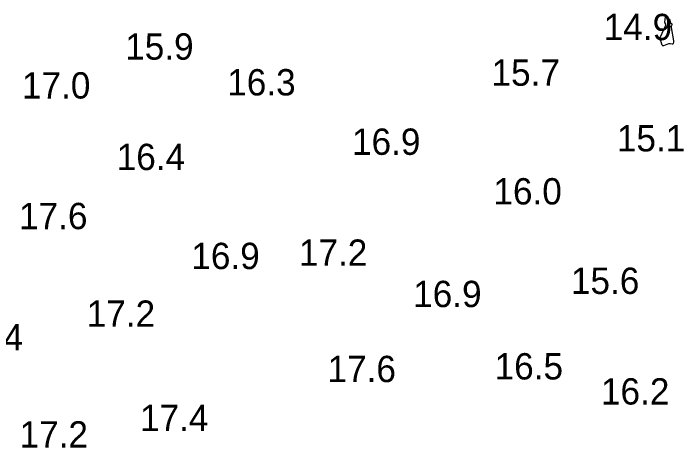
# Model space of a CAD drawing. Extents: x 3040093 to 3056816, y 408076 to 509144.
# Drawn here: x 3044785.9 to 3044913.3, y 434994 to 435076.4 of the extents above; entities that cross this region are included whole.
import ezdxf

# ---------------------------------------------------------------- set-up
doc = ezdxf.new("R2010")
doc.units = 0
doc.layers.add('V-CHAN-CONT-EL15', color=7, linetype='Continuous')
doc.layers.add('V-TOPO-SOUN-0810', color=7, linetype='Continuous')

msp = doc.modelspace()

# ---------------------------------------------------------------- linework, layer by layer
at = {"layer": 'V-CHAN-CONT-EL15'}
msp.add_lwpolyline([(3044911.02, 435074.43), (3044911.04, 435074.39), (3044911.05, 435074.35), (3044911.04, 435074.3), (3044910.97, 435074.01), (3044910.96, 435073.94), (3044910.95, 435073.88), (3044910.95, 435073.81), (3044910.96, 435073.75), (3044911.4, 435071.18), (3044911.41, 435071.12), (3044911.41, 435071.05), (3044911.4, 435070.99), (3044911.38, 435070.92), (3044911.3, 435070.67), (3044911.27, 435070.62), (3044911.23, 435070.58), (3044911.18, 435070.56), (3044911.12, 435070.56), (3044910.77, 435070.62), (3044910.69, 435070.63), (3044910.61, 435070.62), (3044910.53, 435070.61), (3044910.45, 435070.59), (3044909.51, 435070.24), (3044909.42, 435070.22), (3044909.35, 435070.23), (3044909.29, 435070.28), (3044909.25, 435070.36), (3044909.11, 435070.76), (3044909.08, 435070.85), (3044909.05, 435070.94), (3044909.02, 435071.03), (3044908.99, 435071.12), (3044908.86, 435071.47), (3044908.83, 435071.56), (3044908.83, 435071.65), (3044908.84, 435071.73), (3044908.87, 435071.82), (3044909.9, 435074.14), (3044909.92, 435074.19), (3044909.93, 435074.24), (3044909.92, 435074.29), (3044909.9, 435074.34), (3044909.8, 435074.55), (3044909.78, 435074.6), (3044909.76, 435074.65), (3044909.76, 435074.7), (3044909.76, 435074.76), (3044909.86, 435075.74), (3044909.88, 435075.85), (3044909.93, 435075.9), (3044909.99, 435075.89), (3044910.08, 435075.82), (3044910.55, 435075.33), (3044910.59, 435075.28), (3044910.63, 435075.22), (3044910.66, 435075.16), (3044910.68, 435075.09), (3044910.74, 435074.78), (3044910.76, 435074.73), (3044910.78, 435074.69), (3044910.8, 435074.65), (3044910.84, 435074.61), (3044910.99, 435074.47)], close=True, dxfattribs=at)

# ---------------------------------------------------------------- texts
at = {"layer": 'V-TOPO-SOUN-0810'}
for s, p in [('14.9 ', (3044898.12, 435071.32)), ('15.9 ', (3044807.17, 435067.61)), ('15.7 ', (3044876.79, 435062.66)), ('16.3 ', (3044826.56, 435060.82)), ('17.0 ', (3044787.55, 435060.23)), ('16.9 ', (3044850.28, 435049.54)), ('15.1 ', (3044900.61, 435050.19)), ('16.4 ', (3044805.56, 435046.65)), ('16.0 ', (3044877.15, 435040.12)), ('17.6 ', (3044787, 435035.43)), ('16.9 ', (3044819.74, 435027.85)), ('17.2 ', (3044840.18, 435028.47)), ('15.6 ', (3044891.88, 435023.13)), ('16.9 ', (3044861.9, 435020.63)), ('17.2 ', (3044799.86, 435016.89)), ('17.4 ', (3044774.76, 435012.4)), ('17.6 ', (3044845.62, 435006.39)), ('16.5 ', (3044877.38, 435006.89)), ('16.2 ', (3044897.59, 435002.13)), ('17.4 ', (3044809.99, 434997.08)), ('17.2 ', (3044787.09, 434993.96))]:
    msp.add_text(s, height=5, dxfattribs=at).set_placement(p)

doc.saveas('drawing.dxf')
